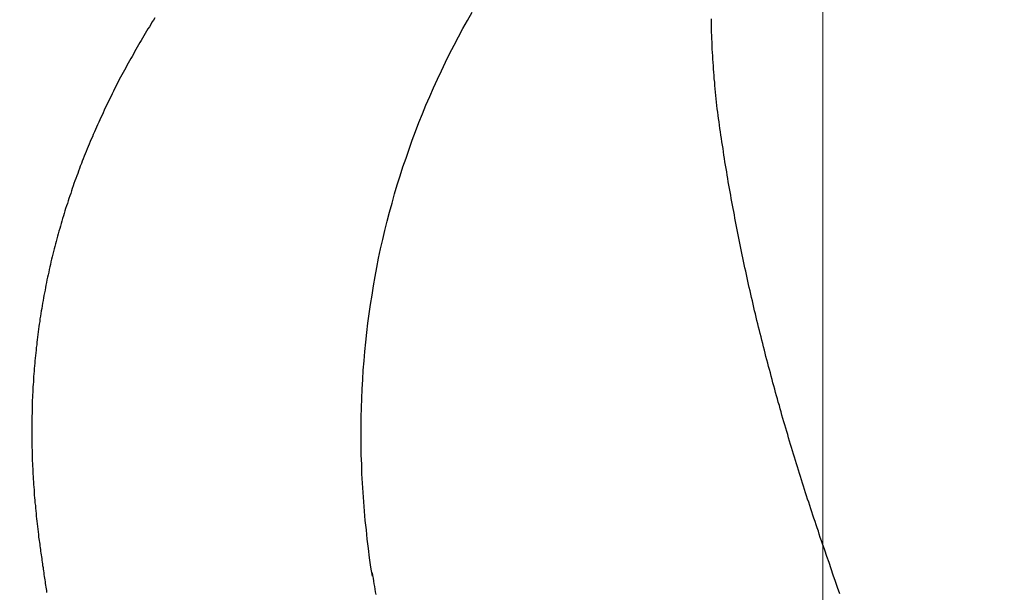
# Model space of a CAD drawing. Header units: millimetres. Extents: x -604189 to 881711, y -381903 to -7297.
# Tile 679 of 1056: x -572394 to -572350, y -161784 to -161758. Entities that reach past the tile are written whole.
import ezdxf

# ---------------------------------------------------------------- set-up
doc = ezdxf.new("R2010")
doc.units = ezdxf.units.MM
doc.header["$LTSCALE"] = 100
doc.linetypes.add('0.5_0.5', pattern=[1, 0.5, -0.5])
doc.linetypes.add('ACAD_ISO04W100', pattern=[30.5, 24, -3, 0.5, -3])
doc.layers.get('Defpoints').update_dxf_attribs({"color": 30})
doc.layers.add('OPIS', color=7, linetype='Continuous')
doc.layers.add('strop osie', color=80, linetype='ACAD_ISO04W100', lineweight=5)
doc.styles.get("Standard").update_dxf_attribs({"font": 'romans.shx', "width": 0.5})
doc.dimstyles.new('1 50', dxfattribs={"dimtxt": 150, "dimasz": 80, "dimexe": 1, "dimexo": 1, "dimgap": 20, "dimtad": 1, "dimdec": 0, "dimlfac": 0.1, "dimtxsty": 'Standard', "dimblk": 'ARCHTICK', "dimcen": 200, "dimclrd": 2, "dimadec": 1, "dimazin": 0, "dimtfac": 1, "dimtdec": 0, "dimtmove": 0, "dimatfit": 3, "dimldrblk": 'ARCHTICK', "dimfxl": 120, "dimfxlon": 1, "dimtfill": 1, "dimarcsym": 0})

# ---------------------------------------------------------------- blocks, each defined once
blk = doc.blocks.new('_ArchTick')
at = {"layer": 'strop osie', "color": 0, "const_width": 0.15}
blk.add_lwpolyline([(-0.5, -0.5), (0.5, 0.5)], dxfattribs=at)
blk = doc.blocks.new('*D3294')
at = {"layer": 'Defpoints', "color": 0, "linetype": 'ByBlock', "lineweight": 5, "transparency": 16777216}
for p in [(-595783.126, -159420.303), (-593748.924, -159420.303), (-552118.935, -179940.303)]:
    blk.add_point(p, dxfattribs=at)
at = {"layer": 'OPIS', "color": 0, "linetype": 'Continuous', "lineweight": -2, "transparency": 16777216}
for p, q in [((-595723.126, -159420.303), (-595784.126, -159420.303)), ((-595723.126, -179940.303), (-595784.126, -179940.303))]:
    blk.add_line(p, q, dxfattribs=at)
at = {"layer": 'OPIS', "color": 2, "lineweight": -2, "transparency": 16777216}
blk.add_line((-595783.126, -179940.303), (-595783.126, -159420.303), dxfattribs=at)
at = {"layer": 'OPIS', "color": 2, "linetype": 'ByBlock', "lineweight": -2, "transparency": 16777216, "xscale": 80, "yscale": 80, "zscale": 80}
for p, rotation in [((-595783.126, -159420.303), 90), ((-595783.126, -179940.303), 270)]:
    blk.add_blockref('_ArchTick', p, dxfattribs=dict(at, rotation=rotation))
at = {"layer": 'OPIS', "color": 0, "linetype": 'ByBlock', "lineweight": 13, "transparency": 16777216, "insert": (-595878.126, -169680.303), "char_height": 150, "attachment_point": 5, "rotation": 90, "bg_fill": 3, "box_fill_scale": 1.1, "bg_fill_color": 256, "bg_fill_true_color": 13158600, "bg_fill_transparency": 0}
blk.add_mtext('2052', dxfattribs=at)

msp = doc.modelspace()

# ---------------------------------------------------------------- hatches: boundary and pattern name
at = {"layer": 'OPIS', "linetype": 'ByBlock', "lineweight": 9}
h = msp.add_hatch(dxfattribs=at)
h.set_pattern_fill('ANSI37', color=0, scale=120, angle=45)
h.set_pattern_definition([(90, (-306927.96, 32475.8), (-381, 0), []), (180, (-306927.96, 32475.8), (-6e-14, -381), [])])
h.paths.add_polyline_path([(-564958.914, -172987.785), (-564958.914, -172265.291), (-565588.914, -172265.291), (-565588.914, -172265.291), (-565628.914, -172265.291), (-565628.914, -172420.3), (-565928.914, -172420.3), (-565928.914, -172265.293), (-565968.914, -172265.293), (-566598.914, -172265.293), (-566598.914, -172987.791, -0.414214), (-566255.978, -173330.728, -0.414052), (-566598.725, -173673.665), (-564960.201, -173673.656, -0.413115), (-565301.851, -173330.722, -0.414214)])
h.paths.add_polyline_path([(-563317.853, -172270.285), (-563958.914, -172270.285), (-563958.914, -172270.285), (-563998.914, -172270.285), (-563998.914, -172420.3), (-564288.914, -172420.3), (-564288.914, -172265.291), (-564328.914, -172265.291), (-564958.914, -172265.291), (-564958.914, -172987.785, -0.414214), (-564615.978, -173330.722, -0.414052), (-564958.725, -173673.658), (-563319.869, -173673.659, -0.412493), (-563660.789, -173330.728, -0.414214), (-563317.853, -172987.791)])
h.paths.add_polyline_path([(-562443.921, -172420.3), (-562658.914, -172420.3), (-562658.914, -172270.285), (-562698.914, -172270.285), (-563317.853, -172270.285), (-563317.853, -172987.791, -0.414214), (-562974.916, -173330.728, -0.414052), (-563317.663, -173673.665), (-562443.921, -173685.504)])
h.paths.add_polyline_path([(-562030.397, -172946.835, -0.330214), (-561835.821, -172684.34, -0.155268), (-561986.974, -172216.948, -0.443866), (-562283.974, -172485.594), (-562283.974, -172198.948), (-562289.824, -172198.948), (-562289.824, -172161.148), (-562318.924, -172161.148), (-562318.924, -172420.3), (-562443.921, -172420.3), (-562443.921, -173690.906), (-562060.928, -173690.694), (-562060.928, -173828.803), (-561442.163, -173828.803), (-561440.598, -173828.041), (-561440.598, -173828.803), (-560917.614, -173828.803), (-560910.306, -172420.3), (-561118.924, -172420.3), (-561118.924, -172161.148), (-561141.424, -172161.148), (-561141.424, -172207.948), (-561147.274, -172207.948), (-561147.274, -173026.498, -0.106281), (-561482.373, -172966.064, -0.965528)])
h.paths.add_polyline_path([(-569358.914, -172147.298), (-569368.914, -172147.298), (-569368.914, -172152.298), (-569358.914, -172420.3)], flags=16)
h.paths.add_polyline_path([(-569434.414, -172167.566), (-569436.684, -172167.037, -0.348623), (-569444.414, -172157.298, -0.414214), (-569434.414, -172147.298), (-569432.914, -172147.298), (-569432.914, -172137.298), (-569412.914, -172137.298), (-569412.914, -172095.298), (-569358.914, -172095.298), (-569358.914, -172147.298), (-569368.914, -172152.298)], flags=16)
h.paths.add_polyline_path([(-569444.414, -172157.298, -1), (-569424.414, -172157.298, -0.414214), (-569434.414, -172167.298), (-569434.414, -172167.566), (-569432.144, -172167.037, -0.482996)], flags=16)
h.paths.add_polyline_path([(-570317.764, -172888.159, -1), (-569769.066, -172888.159, -1)], flags=16)
h.paths.add_polyline_path([(-566598.914, -172265.293), (-567228.914, -172265.293), (-567228.914, -172265.293), (-567268.914, -172265.293), (-567268.914, -172420.3), (-567568.914, -172420.3), (-567568.914, -172265.291), (-567608.914, -172265.291), (-568238.914, -172265.291), (-568238.914, -172987.788, -0.414214), (-567895.978, -173330.725, -1), (-568581.851, -173330.725, -0.414214), (-568238.914, -172987.788), (-568238.914, -172265.291), (-568868.914, -172265.291), (-568868.914, -172265.291), (-568908.914, -172265.291), (-568908.914, -172420.3), (-569233.914, -172420.3), (-569233.913, -173827.215), (-569188.929, -173827.19), (-569188.929, -173694.629), (-566598.725, -173673.665, -0.414375), (-566941.851, -173330.728, -0.414214), (-566598.914, -172987.791)])
h.paths.add_polyline_path([(-572120.786, -158265.615), (-571320.791, -158262.947), (-571633.005, -158577.251, -0.297068), (-571469.456, -158828.231, -0.419695), (-571748.929, -159102.533), (-571748.929, -159611.059), (-571275.713, -159611.059), (-571214.429, -159611.059), (-571192.429, -159611.059), (-571148.429, -159611.059), (-571148.429, -159601.059), (-571085.429, -159601.059), (-570335.942, -159605.109), (-570335.942, -159420.303), (-569233.921, -159420.303), (-569233.921, -158097.444), (-574223.921, -158097.444), (-574223.921, -159420.303), (-573158.929, -159420.303), (-573158.929, -159611.059), (-573086.929, -159611.059), (-572477.429, -159612.072), (-572477.429, -159611.059), (-572455.429, -159611.059), (-572411.429, -159611.059), (-572411.429, -159601.059), (-572348.429, -159601.059), (-571748.929, -159603.45), (-571748.929, -159102.533, -0.408754), (-572018.154, -158828.231, -0.334215), (-571819.787, -158564.613)])
h.paths.add_polyline_path([(-571515.036, -159592.366), (-571515.339, -159252.667), (-571963.115, -159253.066), (-571962.812, -159592.766)], flags=24)
h.paths.add_polyline_path([(-571705.061, -158166.881), (-571705.061, -157654.119), (-571945.061, -157654.119), (-571945.061, -158166.881)], flags=9)
h.paths.add_polyline_path([(-563090.358, -172828.22), (-563090.667, -172481.849), (-563538.443, -172482.249), (-563538.134, -172828.62)], flags=9)
h.paths.add_polyline_path([(-561529.777, -172649.99), (-561530.086, -172303.619), (-561977.862, -172304.018), (-561977.553, -172650.389)], flags=25)
h.paths.add_polyline_path([(-561455.962, -173757.531), (-561455.962, -174270.293), (-561215.962, -174270.293), (-561215.962, -173757.531)], flags=9)
h.paths.add_polyline_path([(-569817.151, -172584.642), (-569817.454, -172244.943), (-570265.23, -172245.342), (-570264.927, -172585.042)], flags=24)
h.paths.add_polyline_path([(-570193.415, -172731.493), (-570193.415, -173044.826), (-569893.415, -173044.826), (-569893.415, -172731.493)], flags=8)
h.paths.add_polyline_path([(-570746.563, -173757.531), (-570746.563, -174270.293), (-570506.563, -174270.293), (-570506.563, -173757.531)], flags=9)
h.paths.add_polyline_path([(-570778.783, -172791.689), (-570246.64, -172791.689), (-570246.64, -172566.689), (-570778.783, -172566.689)], flags=24)
h.paths.add_polyline_path([(-572214.965, -173241.751), (-569885.679, -173241.751), (-569885.679, -172973.894), (-572214.965, -172973.894)], flags=24)
edge = h.paths.add_edge_path()
edge.add_line((-569358.914, -172220.297), (-569358.914, -171970.3))
edge.add_line((-569358.914, -171970.3), (-572181.901, -171970.3))
edge.add_line((-572181.901, -171970.3), (-572181.901, -172095.298))
edge.add_line((-572181.901, -172095.298), (-572109.901, -172095.298))
edge.add_line((-572109.901, -172095.298), (-572048.617, -172095.298))
edge.add_line((-572048.617, -172095.298), (-571561.686, -172095.298))
edge.add_line((-571561.686, -172095.298), (-571500.401, -172095.298))
edge.add_line((-571500.401, -172095.298), (-571478.401, -172095.298))
edge.add_line((-571478.401, -172095.298), (-571456.401, -172095.298))
edge.add_line((-571456.401, -172095.298), (-571395.117, -172095.298))
edge.add_line((-571395.117, -172095.298), (-570908.199, -172095.298))
edge.add_line((-570908.199, -172095.298), (-570846.914, -172095.298))
edge.add_line((-570846.914, -172095.298), (-570774.914, -172095.298))
edge.add_line((-570774.914, -172095.298), (-570728.914, -172095.298))
edge.add_line((-570728.914, -172095.298), (-570728.914, -172085.298))
edge.add_line((-570728.914, -172085.298), (-570665.914, -172085.298))
edge.add_line((-570665.914, -172085.298), (-569465.914, -172095.298))
edge.add_line((-569465.914, -172095.298), (-570268.581, -172095.298))
edge.add_line((-570268.581, -172095.298), (-570268.581, -172119.798))
edge.add_line((-570268.581, -172119.798), (-570197.581, -172119.798))
edge.add_line((-570197.581, -172119.798), (-569593.199, -172119.798))
edge.add_line((-569593.199, -172119.798), (-569516.914, -172119.798))
edge.add_line((-569516.914, -172119.798), (-569516.914, -172139.798))
edge.add_line((-569516.914, -172139.798), (-569593.199, -172139.798))
edge.add_line((-569593.199, -172139.798), (-570228.914, -172139.798))
edge.add_line((-570228.914, -172139.798), (-570268.581, -172139.798))
edge.add_line((-570268.581, -172139.798), (-570268.581, -172147.298))
edge.add_line((-570268.581, -172147.298), (-570288.581, -172147.298))
edge.add_line((-570288.581, -172147.298), (-570367.581, -172147.298))
edge.add_arc((-570667.414, -172157.298), 300, -95.73917, 1.91021, ccw=False)
edge.add_line((-570697.414, -172455.794), (-570697.414, -172167.566))
edge.add_line((-570697.414, -172167.566), (-570772.914, -172149.967))
edge.add_line((-570772.914, -172149.967), (-570772.914, -172147.298))
edge.add_line((-570772.914, -172147.298), (-570846.914, -172147.298))
edge.add_line((-570846.914, -172147.298), (-570908.199, -172147.298))
edge.add_line((-570908.199, -172147.298), (-571395.117, -172147.298))
edge.add_line((-571395.117, -172147.298), (-571456.401, -172147.298))
edge.add_line((-571456.401, -172147.298), (-571478.401, -172147.298))
edge.add_line((-571478.401, -172147.298), (-571500.401, -172147.298))
edge.add_line((-571500.401, -172147.298), (-571561.686, -172147.298))
edge.add_line((-571561.686, -172147.298), (-572048.617, -172147.298))
edge.add_line((-572048.617, -172147.298), (-572109.901, -172147.298))
edge.add_line((-572109.901, -172147.298), (-572181.901, -172147.298))
edge.add_line((-572181.901, -172147.298), (-572181.901, -172420.3))
edge.add_line((-572181.901, -172420.3), (-572288.93, -172420.3))
edge.add_line((-572288.93, -172420.3), (-572288.929, -173828.901))
edge.add_line((-572288.929, -173828.901), (-569233.913, -173827.215))
edge.add_line((-569233.913, -173827.215), (-569233.914, -172220.297))
edge.add_line((-569233.914, -172220.297), (-569358.914, -172220.297))
at = {"layer": 'OPIS', "linetype": 'ByBlock', "lineweight": 15}
h = msp.add_hatch(dxfattribs=at)
h.set_pattern_fill('ANSI37', color=0, scale=80, angle=45)
h.set_pattern_definition([(90, (-306927.96, 32475.8), (-254, 0), []), (180, (-306927.96, 32475.8), (-3e-14, -254), [])])
h.paths.add_polyline_path([(-559745.616, -168470.303), (-559845.616, -168470.303), (-559845.616, -168410.303), (-559745.616, -168410.303), (-559745.616, -168350.303), (-560845.616, -168350.303), (-560845.616, -168410.303), (-560745.616, -168410.303), (-560745.616, -168470.303, 0.267949), (-560295.616, -169249.726), (-560295.616, -169481.184, -0.414214), (-559952.679, -169824.121, -1), (-560638.553, -169824.121, -0.414214), (-560295.616, -169481.184), (-560295.616, -169249.726, -0.267949), (-560745.616, -168470.303), (-560845.616, -168470.303), (-560845.616, -168350.303), (-561118.924, -168350.303), (-561118.924, -172095.291), (-559553.922, -172095.29), (-559553.924, -168350.303), (-559745.616, -168350.303)])
h.paths.add_polyline_path([(-560989.238, -171970.288), (-560989.238, -171369.43), (-560514.238, -171369.43, -0.414232), (-560506.238, -171377.43), (-560506.238, -171961.436, -0.403374), (-560513.94, -171969.43), (-560989.238, -171969.43), (-560998.924, -171970.288)], flags=16)
h.paths.add_polyline_path([(-560569.238, -171447.43), (-560569.238, -171891.43, -0.414209), (-560619.237, -171941.43), (-560824.236, -171941.432, -0.414225), (-560874.238, -171891.432), (-560874.238, -171447.432, -0.414209), (-560824.238, -171397.432), (-560619.238, -171397.43, -0.414216)], flags=0)
h.paths.add_polyline_path([(-560754.738, -171692.272), (-560768.264, -171689.534), (-560778.52, -171674.091), (-560777.58, -171669.433), (-560791.338, -171669.433), (-560788.513, -171683.421), (-560780.618, -171695.311), (-560768.728, -171703.206), (-560754.738, -171706.031)], flags=0)
h.paths.add_polyline_path([(-560926.538, -171669.432), (-560944.038, -171669.432), (-560944.038, -171669.432), (-560938.912, -171681.806), (-560926.538, -171686.932)], flags=0)
h.paths.add_polyline_path([(-559553.926, -164304.92), (-559553.926, -164080.303), (-560998.924, -164080.303), (-560998.924, -164130.303), (-561051.758, -164130.303), (-561051.758, -164230.303), (-561112.409, -164230.303), (-561118.259, -165128.236), (-561111.758, -165130.303), (-561051.758, -165130.303), (-561051.758, -165230.303), (-560998.924, -165230.303), (-560998.924, -165930.303), (-560968.924, -165930.303), (-559691.758, -165930.303), (-559691.758, -166884.924, -0.259771), (-560368.468, -166480.303), (-560576.781, -166480.303, -0.694758), (-561118.924, -166682.141), (-561118.924, -167150.303), (-559553.924, -167150.303), (-559553.925, -165742.585, -0.501722), (-560517.887, -165023.753, -0.501722)])
h.paths.add_polyline_path([(-561051.758, -166930.303), (-561051.758, -167030.303), (-561111.758, -167030.303), (-561111.758, -166930.303)], flags=16)
h.paths.add_polyline_path([(-559553.926, -164304.92, 0.501722), (-560517.887, -165023.753, 0.501722), (-559553.925, -165742.585)], flags=17)
h.paths.add_polyline_path([(-559017.887, -165023.753, 0.331805), (-559553.926, -164304.92), (-559553.925, -165742.585, 0.331804)], flags=17)
h.paths.add_polyline_path([(-558393.92, -165930.303), (-559553.925, -165930.303), (-559553.924, -167030.303), (-558393.92, -167030.303)])
edge = h.paths.add_edge_path(flags=16)
edge.add_ellipse((-558869.257, -166529.058), major_axis=(0, 174.945), ratio=0.835608, start_angle=0, end_angle=180, ccw=False)
edge.add_line((-558869.023, -166354.089), (-558868.837, -166354.113))
edge.add_line((-558868.837, -166354.113), (-558551.758, -166354.113))
edge.add_ellipse((-558534.042, -166361.126), major_axis=(0, 22.068), ratio=0.905257, start_angle=0, end_angle=83.7318, ccw=False)
edge.add_line((-558534.042, -166339.058), (-558415.442, -166339.058))
edge.add_line((-558415.442, -166339.058), (-558415.442, -166719.058))
edge.add_line((-558415.442, -166719.058), (-558534.042, -166719.058))
edge.add_ellipse((-558534.042, -166696.99), major_axis=(0, 22.068), ratio=0.905257, start_angle=108.5291, end_angle=180, ccw=False)
edge.add_line((-558552.984, -166704.003), (-558869.257, -166704.003))
edge = h.paths.add_edge_path(flags=16)
edge.add_ellipse((-558655.149, -165473.071), major_axis=(119.577, 0), ratio=0.9754616, start_angle=134.53493, end_angle=225.46507, ccw=False)
edge.add_ellipse((-558571.362, -165553.094), major_axis=(-236.828, 0), ratio=0.9754616, start_angle=293.07706, end_angle=315.06459, ccw=False)
edge.add_ellipse((-558581.121, -165519.064), major_axis=(-200.962, 0), ratio=0.9754616, start_angle=268.86913, end_angle=294.41602, ccw=False)
edge.add_line((-558577.155, -165323.071), (-558434.725, -165323.071))
edge.add_line((-558434.725, -165323.071), (-558434.725, -165623.07))
edge.add_line((-558434.725, -165623.07), (-558577.155, -165623.07))
edge.add_ellipse((-558581.121, -165427.077), major_axis=(200.962, 0), ratio=0.9754616, start_angle=245.58398, end_angle=271.13087, ccw=False)
edge.add_ellipse((-558571.362, -165393.047), major_axis=(-236.828, 0), ratio=0.9754616, start_angle=404.93541, end_angle=426.92294, ccw=False)
h.paths.add_polyline_path([(-559691.758, -166075.303), (-560476.988, -166075.303, 0.131652), (-560368.468, -166480.303), (-559691.758, -166480.303)], flags=17)
h.paths.add_polyline_path([(-560476.988, -166075.303), (-559691.758, -166075.303), (-559691.758, -165930.303), (-560991.758, -165930.303), (-561051.758, -165930.303), (-561051.758, -166030.303), (-561118.924, -166030.303), (-561118.924, -166278.466, -0.694758), (-560576.781, -166480.303), (-560368.468, -166480.303, -0.131652)], flags=17)
h.paths.add_polyline_path([(-571773.92, -161590.543), (-574108.188, -161590.543), (-574098.917, -166615.286), (-571773.92, -166615.284)])
h.paths.add_polyline_path([(-559933.216, -164919.201), (-558639.203, -164919.201), (-558639.203, -164793.34), (-559933.216, -164793.34)], flags=25)
h.paths.add_polyline_path([(-560038.72, -166687.588), (-559732.99, -166687.588), (-559732.99, -166284.59), (-560038.72, -166284.59)], flags=25)
h.paths.add_polyline_path([(-559928.871, -165007.1), (-559413.75, -165007.1), (-559413.75, -164907.76), (-559928.871, -164907.76)], flags=9)
h.paths.add_polyline_path([(-559933.216, -164919.201), (-558639.203, -164919.201), (-558639.203, -164793.34), (-559933.216, -164793.34)], flags=25)
h.paths.add_polyline_path([(-560330.859, -165014.578), (-559994.182, -165014.578), (-559994.182, -164899.195), (-560330.859, -164899.195)], flags=24)
h.paths.add_polyline_path([(-560290.204, -164902.837), (-560108.354, -164902.837), (-560108.354, -164804.807), (-560290.204, -164804.807)], flags=24)
h.paths.add_polyline_path([(-560498.866, -166997.342), (-559983.744, -166997.342), (-559983.744, -166898.002), (-560498.866, -166898.002)], flags=24)
h.paths.add_polyline_path([(-560498.79, -166887.342), (-559655.724, -166887.342), (-559655.724, -166788.002), (-560498.79, -166788.002)], flags=24)
h.paths.add_polyline_path([(-560900.853, -167004.82), (-560564.177, -167004.82), (-560564.177, -166889.437), (-560900.853, -166889.437)], flags=24)
h.paths.add_polyline_path([(-560860.199, -166893.079), (-560678.349, -166893.079), (-560678.349, -166795.049), (-560860.199, -166795.049)], flags=24)
h.paths.add_polyline_path([(-560525.168, -170610.564), (-560010.047, -170610.564), (-560010.047, -170511.224), (-560525.168, -170511.224)], flags=24)
h.paths.add_polyline_path([(-560529.513, -170522.665), (-559444.307, -170522.665), (-559444.307, -170396.804), (-560529.513, -170396.804)], flags=9)
h.paths.add_polyline_path([(-560927.156, -170618.042), (-560590.479, -170618.042), (-560590.479, -170502.659), (-560927.156, -170502.659)], flags=24)
h.paths.add_polyline_path([(-560886.501, -170506.301), (-560704.651, -170506.301), (-560704.651, -170408.271), (-560886.501, -170408.271)], flags=24)
h.paths.add_polyline_path([(-560065.3, -168940.358), (-560065.3, -168600.658), (-560513.076, -168600.658), (-560513.076, -168940.358)], flags=24)
h.paths.add_polyline_path([(-559111.526, -164087.386), (-558760.99, -164087.386), (-558760.815, -164093.192), (-558760.644, -164098.997), (-558760.476, -164104.803), (-558760.311, -164110.608), (-558760.15, -164116.414), (-558759.991, -164122.22), (-558759.835, -164128.025), (-558759.683, -164133.831), (-558759.534, -164139.637), (-558759.387, -164145.443), (-558759.244, -164151.25), (-558759.104, -164157.056), (-558758.967, -164162.862), (-558758.833, -164168.669), (-558758.702, -164174.475), (-558758.575, -164180.282), (-558758.45, -164186.088), (-558758.328, -164191.895), (-558758.21, -164197.701), (-558758.094, -164203.508), (-558757.982, -164209.315), (-558757.872, -164215.122), (-558757.766, -164220.929), (-558757.663, -164226.736), (-558757.563, -164232.543), (-558757.465, -164238.35), (-558757.371, -164244.157), (-558757.28, -164249.965), (-558757.192, -164255.772), (-558757.107, -164261.579), (-558757.025, -164267.387), (-558756.946, -164273.194), (-558756.87, -164279.001), (-558756.797, -164284.809), (-558756.728, -164290.616), (-558756.661, -164296.424), (-558756.598, -164302.232), (-558756.538, -164308.039), (-558756.482, -164313.847), (-558756.428, -164319.654), (-558756.378, -164325.462), (-558756.332, -164331.27), (-558756.288, -164337.078), (-558756.248, -164342.885), (-558756.212, -164348.693), (-558756.178, -164354.501), (-558756.147, -164360.309), (-558756.118, -164366.117), (-558756.091, -164371.925), (-558756.066, -164377.733), (-558756.042, -164383.541), (-558756.02, -164389.348), (-558756.004, -164395.156), (-558755.999, -164400.964), (-558756.007, -164406.772), (-558756.031, -164412.58), (-558756.073, -164418.388), (-558756.132, -164424.195), (-558756.21, -164430.003), (-558756.308, -164435.81), (-558756.425, -164441.617), (-558756.562, -164447.423), (-558756.72, -164453.229), (-558756.898, -164459.034), (-558757.098, -164464.838), (-558757.32, -164470.642), (-558757.565, -164476.445), (-558757.837, -164482.247), (-558758.138, -164488.047), (-558758.47, -164493.845), (-558758.837, -164499.642), (-558759.241, -164505.435), (-558759.684, -164511.226), (-558760.175, -164517.014), (-558760.725, -164522.795), (-558761.35, -164528.569), (-558762.06, -164534.333), (-558762.874, -164540.084), (-558763.809, -164545.816), (-558764.883, -164551.524), (-558766.116, -164557.201), (-558767.538, -164562.832), (-558769.177, -164568.402), (-558771.062, -164573.894), (-558773.233, -164579.28), (-558775.735, -164584.521), (-558778.61, -164589.566), (-558781.897, -164594.354), (-558785.628, -164598.798), (-558789.808, -164602.827), (-558794.374, -164606.413), (-558799.255, -164609.556), (-558804.382, -164612.284), (-558809.694, -164614.629), (-558815.143, -164616.63), (-558820.694, -164618.326), (-558826.325, -164619.753), (-558832.011, -164620.95), (-558837.732, -164621.95), (-558843.479, -164622.786), (-558849.244, -164623.49), (-558855.021, -164624.092), (-558860.805, -164624.612), (-558866.595, -164625.056), (-558872.391, -164625.431), (-558878.19, -164625.744), (-558883.993, -164625.999), (-558889.798, -164626.204), (-558895.604, -164626.363), (-558901.411, -164626.484), (-558907.218, -164626.57), (-558913.026, -164626.629), (-558918.834, -164626.664), (-558924.642, -164626.683), (-558930.45, -164626.69), (-558936.258, -164626.691), (-558941.521, -164626.69), (-558946.785, -164626.685), (-558952.048, -164626.672), (-558957.312, -164626.645), (-558962.575, -164626.602), (-558967.838, -164626.537), (-558973.1, -164626.447), (-558978.362, -164626.327), (-558983.623, -164626.174), (-558988.883, -164625.983), (-558994.142, -164625.75), (-558999.398, -164625.47), (-559004.651, -164625.141), (-559009.9, -164624.756), (-559015.145, -164624.311), (-559020.383, -164623.802), (-559025.614, -164623.22), (-559030.834, -164622.543), (-559036.037, -164621.747), (-559041.216, -164620.812), (-559046.364, -164619.713), (-559051.466, -164618.424), (-559056.508, -164616.915), (-559061.47, -164615.16), (-559066.326, -164613.131), (-559071.043, -164610.799), (-559075.583, -164608.137), (-559079.894, -164605.121), (-559083.925, -164601.738), (-559087.622, -164597.995), (-559090.945, -164593.918), (-559093.905, -164589.566), (-559096.527, -164585.003), (-559098.839, -164580.275), (-559100.873, -164575.422), (-559102.662, -164570.472), (-559104.238, -164565.45), (-559105.625, -164560.373), (-559106.843, -164555.253), (-559107.915, -164550.1), (-559108.86, -164544.923), (-559109.695, -164539.726), (-559110.431, -164534.514), (-559111.082, -164529.291), (-559111.66, -164524.059), (-559112.176, -164518.821), (-559112.639, -164513.578), (-559113.058, -164508.331), (-559113.442, -164503.082), (-559113.794, -164497.83), (-559114.116, -164492.577), (-559114.412, -164487.322), (-559114.682, -164482.065), (-559114.93, -164476.808), (-559115.157, -164471.549), (-559115.363, -164466.29), (-559115.551, -164461.03), (-559115.72, -164455.769), (-559115.872, -164450.508), (-559116.007, -164445.246), (-559116.125, -164439.984), (-559116.227, -164434.721), (-559116.313, -164429.459), (-559116.383, -164424.196), (-559116.438, -164418.933), (-559116.477, -164413.669), (-559116.503, -164408.406), (-559116.515, -164403.142), (-559116.515, -164397.879), (-559116.505, -164392.616), (-559116.488, -164387.352), (-559116.467, -164382.089), (-559116.445, -164376.825), (-559116.422, -164371.562), (-559116.398, -164366.299), (-559116.372, -164361.035), (-559116.344, -164355.772), (-559116.314, -164350.508), (-559116.282, -164345.245), (-559116.247, -164339.982), (-559116.21, -164334.718), (-559116.169, -164329.455), (-559116.126, -164324.192), (-559116.08, -164318.929), (-559116.032, -164313.665), (-559115.98, -164308.402), (-559115.926, -164303.139), (-559115.87, -164297.876), (-559115.811, -164292.613), (-559115.749, -164287.35), (-559115.684, -164282.087), (-559115.617, -164276.824), (-559115.547, -164271.561), (-559115.475, -164266.298), (-559115.4, -164261.035), (-559115.323, -164255.772), (-559115.244, -164250.509), (-559115.161, -164245.246), (-559115.077, -164239.984), (-559114.99, -164234.721), (-559114.9, -164229.458), (-559114.808, -164224.196), (-559114.713, -164218.933), (-559114.616, -164213.67), (-559114.517, -164208.408), (-559114.415, -164203.145), (-559114.31, -164197.883), (-559114.203, -164192.621), (-559114.093, -164187.358), (-559113.981, -164182.096), (-559113.866, -164176.834), (-559113.749, -164171.572), (-559113.629, -164166.31), (-559113.506, -164161.048), (-559113.382, -164155.786), (-559113.254, -164150.524), (-559113.124, -164145.262), (-559112.991, -164140), (-559112.856, -164134.739), (-559112.719, -164129.477), (-559112.578, -164124.215), (-559112.436, -164118.954), (-559112.29, -164113.692), (-559112.142, -164108.431), (-559111.992, -164103.17), (-559111.839, -164097.908), (-559111.684, -164092.647)])
edge = h.paths.add_edge_path()
edge.add_line((-558393.92, -164080.303), (-559553.926, -164080.303))
edge.add_line((-559553.926, -164080.303), (-559553.926, -164304.92))
edge.add_arc((-559767.887, -165023.753), 750, 0, 73.424314, ccw=False)
edge.add_arc((-559767.887, -165023.753), 750, -73.424255, 0, ccw=False)
edge.add_line((-559553.925, -165742.585), (-559553.925, -165830.303))
edge.add_line((-559553.925, -165830.303), (-558393.92, -165830.303))
edge.add_line((-558393.92, -165830.303), (-558393.92, -164080.303))

# ---------------------------------------------------------------- next in the draw order: dimensions: what is measured, and where the dimension line sits
at = {"layer": 'OPIS', "color": 0, "linetype": 'ByBlock', "lineweight": 13}
dim = msp.add_linear_dim(base=(-595783.126, -159420.303), p1=(-552118.935, -179940.303), p2=(-593748.924, -159420.303), angle=90, dimstyle='1 50', override={"dimtmove": 1, "dimfxl": 60, "dimarcsym": 1}, dxfattribs=at)
dim.commit()
dim.dimension.update_dxf_attribs({"geometry": '*D3294', "text_midpoint": (-595878.126, -169680.303)})

# ---------------------------------------------------------------- next in the draw order: hatches: boundary and pattern name
at = {"layer": 'OPIS', "linetype": '0.5_0.5', "lineweight": 13}
h = msp.add_hatch(dxfattribs=at)
h.set_pattern_fill('ANSI37', color=0, scale=130)
h.set_pattern_definition([(45, (-597218.54, 256668.8), (-291.85832, 291.85832), []), (135, (-597218.54, 256668.8), (-291.85832, -291.85832), [])])
edge = h.paths.add_edge_path(flags=16)
edge.add_line((-570958.916, -168985.281), (-571058.916, -168985.281))
edge.add_line((-571058.916, -168985.281), (-572598.916, -168985.281))
edge.add_line((-572598.916, -168985.281), (-572598.915, -170470.3))
edge.add_line((-572598.915, -170470.3), (-570825.763, -170470.3))
edge.add_arc((-570508.916, -170339.099), 342.937, 180, 202.49364, ccw=False)
edge.add_arc((-570508.916, -170339.099), 342.937, 90, 180, ccw=False)
edge.add_line((-570508.916, -169996.163), (-570508.916, -169764.704))
edge.add_arc((-570058.916, -168985.281), 900, 180, 240, ccw=False)
edge = h.paths.add_edge_path(flags=17)
edge.add_line((-569358.915, -170085.281), (-569358.916, -168985.281))
edge.add_line((-569358.916, -168985.281), (-569358.917, -168985.281))
edge.add_line((-569358.917, -168985.281), (-569958.916, -168985.281))
edge.add_line((-569958.916, -168985.281), (-570058.916, -168985.281))
edge.add_line((-570058.916, -168985.281), (-570058.916, -168925.281))
edge.add_line((-570058.916, -168925.281), (-569958.916, -168925.281))
edge.add_line((-569958.916, -168925.281), (-569958.916, -168865.281))
edge.add_line((-569958.916, -168865.281), (-569358.916, -168865.281))
edge.add_line((-569358.916, -168865.281), (-569358.917, -166865.281))
edge.add_line((-569358.917, -166865.281), (-574098.917, -166865.286))
edge.add_line((-574098.917, -166865.286), (-574098.914, -171970.3))
edge.add_line((-574098.914, -171970.3), (-572608.913, -171970.3))
edge.add_line((-572608.913, -171970.3), (-571504.913, -170590.3))
edge.add_line((-571504.913, -170590.3), (-572718.915, -170590.3))
edge.add_line((-572718.915, -170590.3), (-572718.916, -168865.281))
edge.add_line((-572718.916, -168865.281), (-571058.916, -168865.281))
edge.add_line((-571058.916, -168865.281), (-571058.916, -168925.281))
edge.add_line((-571058.916, -168925.281), (-570958.916, -168925.281))
edge.add_line((-570958.916, -168925.281), (-570958.916, -168985.281))
edge.add_arc((-570058.916, -168985.281), 900, 180, 240)
edge.add_line((-570508.916, -169764.704), (-570508.916, -169996.163))
edge.add_arc((-570508.916, -170339.099), 342.937, 0, 90, ccw=False)
edge.add_arc((-570508.916, -170339.099), 342.937, 208.97989, 360, ccw=False)
edge.add_line((-570808.913, -170505.253), (-570808.913, -171171.086))
edge.add_arc((-570808.913, -171220.3), 49.214, 0, 90, ccw=False)
edge.add_arc((-570808.913, -171220.3), 49.214, 270, 360, ccw=False)
edge.add_line((-570808.913, -171269.514), (-570808.913, -171970.3))
edge.add_line((-570808.913, -171970.3), (-569358.914, -171970.3))
edge.add_line((-569358.914, -171970.3), (-569358.915, -170085.281))
h.paths.add_polyline_path([(-561118.924, -159870.303), (-590334.655, -159870.303), (-590334.655, -161470.303), (-562318.924, -161470.303), (-562318.924, -172095.292), (-561118.924, -172095.291), (-561118.924, -168350.303), (-552073.919, -168350.303), (-552073.92, -167150.303), (-561118.924, -167150.303)])
h.paths.add_polyline_path([(-572856.927, -169813.68), (-569451.07, -169813.68), (-569451.07, -169408.68), (-572856.927, -169408.68)], flags=16)

# ---------------------------------------------------------------- next in the draw order: linework, layer by layer
at = {"color": 0}
for points in [[(-572388.266, -161758.266, 0), (-572388.326, -161758.369, 0), (-572388.396, -161758.471, 0), (-572388.456, -161758.574, 0), (-572388.516, -161758.676, 0), (-572388.586, -161758.779, 0), (-572388.646, -161758.883, 0), (-572388.706, -161758.986, 0), (-572388.766, -161759.089, 0), (-572388.826, -161759.193, 0), (-572388.886, -161759.297, 0), (-572388.946, -161759.401, 0), (-572389.016, -161759.505, 0), (-572389.076, -161759.609, 0), (-572389.136, -161759.714, 0), (-572389.196, -161759.819, 0), (-572389.246, -161759.924, 0), (-572389.306, -161760.029, 0), (-572389.366, -161760.134, 0), (-572389.426, -161760.239, 0), (-572389.486, -161760.345, 0), (-572389.546, -161760.451, 0), (-572389.596, -161760.557, 0), (-572389.656, -161760.663, 0), (-572389.716, -161760.769, 0), (-572389.766, -161760.875, 0), (-572389.826, -161760.982, 0), (-572389.886, -161761.089, 0), (-572389.936, -161761.196, 0), (-572389.996, -161761.303, 0), (-572390.046, -161761.41, 0), (-572390.106, -161761.518, 0), (-572390.156, -161761.625, 0), (-572390.206, -161761.733, 0), (-572390.266, -161761.841, 0), (-572390.316, -161761.949, 0), (-572390.366, -161762.057, 0), (-572390.426, -161762.166, 0), (-572390.476, -161762.274, 0), (-572390.526, -161762.383, 0), (-572390.576, -161762.492, 0), (-572390.626, -161762.601, 0), (-572390.676, -161762.71, 0), (-572390.726, -161762.82, 0), (-572390.776, -161762.929, 0), (-572390.826, -161763.039, 0), (-572390.876, -161763.149, 0), (-572390.926, -161763.259, 0), (-572390.976, -161763.369, 0), (-572391.026, -161763.479, 0), (-572391.076, -161763.59, 0), (-572391.116, -161763.7, 0), (-572391.166, -161763.811, 0), (-572391.216, -161763.922, 0), (-572391.256, -161764.033, 0), (-572391.306, -161764.144, 0), (-572391.356, -161764.256, 0), (-572391.396, -161764.367, 0), (-572391.446, -161764.479, 0), (-572391.486, -161764.591, 0), (-572391.536, -161764.703, 0), (-572391.576, -161764.815, 0), (-572391.616, -161764.927, 0), (-572391.666, -161765.039, 0), (-572391.706, -161765.152, 0), (-572391.746, -161765.265, 0), (-572391.786, -161765.377, 0), (-572391.826, -161765.49, 0), (-572391.866, -161765.603, 0), (-572391.916, -161765.717, 0), (-572391.956, -161765.83, 0), (-572391.996, -161765.944, 0), (-572392.036, -161766.057, 0), (-572392.066, -161766.171, 0), (-572392.106, -161766.285, 0), (-572392.146, -161766.399, 0), (-572392.186, -161766.513, 0), (-572392.226, -161766.628, 0), (-572392.256, -161766.742, 0), (-572392.296, -161766.857, 0), (-572392.336, -161766.972, 0), (-572392.366, -161767.086, 0), (-572392.406, -161767.201, 0), (-572392.436, -161767.317, 0), (-572392.476, -161767.432, 0), (-572392.506, -161767.547, 0), (-572392.546, -161767.663, 0), (-572392.576, -161767.778, 0), (-572392.606, -161767.894, 0), (-572392.646, -161768.01, 0), (-572392.676, -161768.126, 0), (-572392.706, -161768.242, 0), (-572392.736, -161768.358, 0), (-572392.766, -161768.475, 0), (-572392.796, -161768.591, 0), (-572392.826, -161768.708, 0), (-572392.856, -161768.824, 0), (-572392.886, -161768.941, 0), (-572392.916, -161769.058, 0), (-572392.946, -161769.175, 0), (-572392.976, -161769.292, 0), (-572393.006, -161769.409, 0), (-572393.026, -161769.527, 0), (-572393.056, -161769.644, 0), (-572393.086, -161769.762, 0), (-572393.106, -161769.879, 0), (-572393.136, -161769.997, 0), (-572393.156, -161770.115, 0), (-572393.186, -161770.233, 0), (-572393.206, -161770.351, 0), (-572393.236, -161770.469, 0), (-572393.256, -161770.587, 0), (-572393.276, -161770.705, 0), (-572393.296, -161770.824, 0), (-572393.326, -161770.942, 0), (-572393.346, -161771.061, 0), (-572393.366, -161771.179, 0), (-572393.386, -161771.298, 0), (-572393.406, -161771.416, 0), (-572393.426, -161771.535, 0), (-572393.446, -161771.654, 0), (-572393.466, -161771.773, 0), (-572393.486, -161771.892, 0), (-572393.506, -161772.011, 0), (-572393.516, -161772.13, 0), (-572393.536, -161772.249, 0), (-572393.556, -161772.369, 0), (-572393.566, -161772.488, 0), (-572393.586, -161772.607, 0), (-572393.606, -161772.727, 0), (-572393.616, -161772.846, 0), (-572393.636, -161772.966, 0), (-572393.646, -161773.085, 0), (-572393.656, -161773.205, 0), (-572393.676, -161773.325, 0), (-572393.686, -161773.445, 0), (-572393.696, -161773.564, 0), (-572393.716, -161773.684, 0), (-572393.726, -161773.804, 0), (-572393.736, -161773.924, 0), (-572393.746, -161774.044, 0), (-572393.756, -161774.164, 0), (-572393.766, -161774.284, 0), (-572393.776, -161774.404, 0), (-572393.786, -161774.524, 0), (-572393.796, -161774.644, 0), (-572393.806, -161774.764, 0), (-572393.806, -161774.884, 0), (-572393.816, -161775.005, 0), (-572393.826, -161775.125, 0), (-572393.826, -161775.245, 0), (-572393.836, -161775.365, 0), (-572393.846, -161775.486, 0), (-572393.846, -161775.606, 0), (-572393.856, -161775.726, 0), (-572393.856, -161775.847, 0), (-572393.866, -161775.967, 0), (-572393.866, -161776.087, 0), (-572393.866, -161776.208, 0), (-572393.866, -161776.328, 0), (-572393.876, -161776.449, 0), (-572393.876, -161776.569, 0), (-572393.876, -161776.689, 0), (-572393.876, -161776.81, 0), (-572393.876, -161776.93, 0), (-572393.876, -161777.051, 0), (-572393.876, -161777.171, 0), (-572393.876, -161777.292, 0), (-572393.876, -161777.412, 0), (-572393.876, -161777.533, 0), (-572393.876, -161777.653, 0), (-572393.876, -161777.773, 0), (-572393.876, -161777.894, 0), (-572393.866, -161778.014, 0), (-572393.866, -161778.135, 0), (-572393.866, -161778.255, 0), (-572393.856, -161778.375, 0), (-572393.856, -161778.496, 0), (-572393.846, -161778.616, 0), (-572393.846, -161778.736, 0), (-572393.836, -161778.857, 0), (-572393.836, -161778.977, 0), (-572393.826, -161779.097, 0), (-572393.816, -161779.218, 0), (-572393.816, -161779.338, 0), (-572393.806, -161779.458, 0), (-572393.796, -161779.578, 0), (-572393.786, -161779.698, 0), (-572393.776, -161779.818, 0), (-572393.766, -161779.939, 0), (-572393.766, -161780.059, 0), (-572393.756, -161780.179, 0), (-572393.746, -161780.299, 0), (-572393.736, -161780.419, 0), (-572393.716, -161780.538, 0), (-572393.706, -161780.658, 0), (-572393.696, -161780.778, 0), (-572393.686, -161780.898, 0), (-572393.676, -161781.018, 0), (-572393.666, -161781.138, 0), (-572393.646, -161781.257, 0), (-572393.636, -161781.377, 0), (-572393.626, -161781.497, 0), (-572393.606, -161781.616, 0), (-572393.596, -161781.736, 0), (-572393.576, -161781.855, 0), (-572393.566, -161781.974, 0)], [(-572378.336, -161783.768, 0), (-572378.406, -161783.347, 0), (-572378.466, -161782.924, 0), (-572378.516, -161782.501, 0), (-572378.576, -161782.076, 0), (-572378.616, -161781.651, 0), (-572378.666, -161781.225, 0), (-572378.706, -161780.799, 0), (-572378.736, -161780.371, 0), (-572378.766, -161779.944, 0), (-572378.796, -161779.515, 0), (-572378.816, -161779.087, 0), (-572378.826, -161778.657, 0), (-572378.846, -161778.228, 0), (-572378.846, -161777.798, 0), (-572378.856, -161777.368, 0), (-572378.856, -161776.938, 0), (-572378.846, -161776.508, 0), (-572378.836, -161776.078, 0), (-572378.826, -161775.648, 0), (-572378.806, -161775.218, 0), (-572378.776, -161774.788, 0), (-572378.756, -161774.358, 0), (-572378.716, -161773.928, 0), (-572378.686, -161773.499, 0), (-572378.636, -161773.071, 0), (-572378.596, -161772.642, 0), (-572378.546, -161772.215, 0), (-572378.486, -161771.787, 0), (-572378.426, -161771.361, 0), (-572378.356, -161770.935, 0), (-572378.286, -161770.51, 0), (-572378.216, -161770.086, 0), (-572378.136, -161769.662, 0), (-572378.056, -161769.24, 0), (-572377.966, -161768.818, 0), (-572377.866, -161768.398, 0), (-572377.766, -161767.978, 0), (-572377.666, -161767.56, 0), (-572377.556, -161767.143, 0), (-572377.446, -161766.728, 0), (-572377.326, -161766.313, 0), (-572377.206, -161765.901, 0), (-572377.076, -161765.489, 0), (-572376.946, -161765.079, 0), (-572376.806, -161764.671, 0), (-572376.666, -161764.264, 0), (-572376.526, -161763.859, 0), (-572376.376, -161763.456, 0), (-572376.216, -161763.054, 0), (-572376.056, -161762.654, 0), (-572375.896, -161762.256, 0), (-572375.726, -161761.86, 0), (-572375.546, -161761.466, 0), (-572375.376, -161761.074, 0), (-572375.186, -161760.684, 0), (-572375.006, -161760.295, 0), (-572374.816, -161759.909, 0), (-572374.616, -161759.525, 0), (-572374.416, -161759.144, 0), (-572374.216, -161758.764, 0), (-572374.006, -161758.387, 0), (-572373.796, -161758.012, 0)], [(-572362.486, -161763.323, 0), (-572362.506, -161763.174, 0), (-572362.526, -161763.023, 0), (-572362.546, -161762.873, 0), (-572362.566, -161762.723, 0), (-572362.586, -161762.572, 0), (-572362.606, -161762.422, 0), (-572362.626, -161762.271, 0), (-572362.636, -161762.12, 0), (-572362.656, -161761.969, 0), (-572362.676, -161761.818, 0), (-572362.686, -161761.667, 0), (-572362.706, -161761.516, 0), (-572362.716, -161761.365, 0), (-572362.726, -161761.213, 0), (-572362.746, -161761.061, 0), (-572362.756, -161760.91, 0), (-572362.766, -161760.758, 0), (-572362.776, -161760.606, 0), (-572362.786, -161760.454, 0), (-572362.796, -161760.302, 0), (-572362.806, -161760.15, 0), (-572362.816, -161759.998, 0), (-572362.826, -161759.845, 0), (-572362.836, -161759.693, 0), (-572362.836, -161759.541, 0), (-572362.846, -161759.388, 0), (-572362.856, -161759.236, 0), (-572362.856, -161759.083, 0), (-572362.866, -161758.93, 0), (-572362.866, -161758.778, 0), (-572362.866, -161758.625, 0), (-572362.876, -161758.472, 0), (-572362.876, -161758.319, 0)], [(-572357.806, -161782.287, 0), (-572357.856, -161782.142, 0), (-572357.906, -161781.996, 0), (-572357.956, -161781.851, 0), (-572357.996, -161781.705, 0), (-572358.046, -161781.559, 0), (-572358.096, -161781.413, 0), (-572358.146, -161781.267, 0), (-572358.196, -161781.121, 0), (-572358.246, -161780.975, 0), (-572358.296, -161780.829, 0), (-572358.346, -161780.683, 0), (-572358.386, -161780.537, 0), (-572358.436, -161780.39, 0), (-572358.486, -161780.244, 0), (-572358.536, -161780.097, 0), (-572358.576, -161779.951, 0), (-572358.626, -161779.804, 0), (-572358.676, -161779.657, 0), (-572358.716, -161779.511, 0), (-572358.766, -161779.364, 0), (-572358.816, -161779.217, 0), (-572358.856, -161779.07, 0), (-572358.906, -161778.923, 0), (-572358.946, -161778.776, 0), (-572358.996, -161778.629, 0), (-572359.046, -161778.481, 0), (-572359.086, -161778.334, 0), (-572359.136, -161778.187, 0), (-572359.176, -161778.039, 0), (-572359.216, -161777.892, 0), (-572359.266, -161777.744, 0), (-572359.306, -161777.596, 0), (-572359.356, -161777.449, 0), (-572359.396, -161777.301, 0), (-572359.436, -161777.153, 0), (-572359.486, -161777.005, 0), (-572359.526, -161776.857, 0), (-572359.566, -161776.709, 0), (-572359.616, -161776.561, 0), (-572359.656, -161776.413, 0), (-572359.696, -161776.264, 0), (-572359.736, -161776.116, 0), (-572359.776, -161775.968, 0), (-572359.826, -161775.819, 0), (-572359.866, -161775.671, 0), (-572359.906, -161775.522, 0), (-572359.946, -161775.374, 0), (-572359.986, -161775.225, 0), (-572360.026, -161775.076, 0), (-572360.066, -161774.928, 0), (-572360.106, -161774.779, 0), (-572360.146, -161774.63, 0), (-572360.186, -161774.481, 0), (-572360.226, -161774.332, 0), (-572360.266, -161774.183, 0), (-572360.306, -161774.034, 0), (-572360.346, -161773.885, 0), (-572360.386, -161773.735, 0), (-572360.426, -161773.586, 0), (-572360.456, -161773.437, 0), (-572360.496, -161773.287, 0), (-572360.536, -161773.138, 0), (-572360.576, -161772.988, 0), (-572360.606, -161772.839, 0), (-572360.646, -161772.689, 0), (-572360.686, -161772.54, 0), (-572360.726, -161772.39, 0), (-572360.756, -161772.24, 0), (-572360.796, -161772.09, 0), (-572360.826, -161771.94, 0), (-572360.866, -161771.79, 0), (-572360.906, -161771.64, 0), (-572360.936, -161771.49, 0), (-572360.976, -161771.34, 0), (-572361.006, -161771.19, 0), (-572361.046, -161771.04, 0), (-572361.076, -161770.89, 0), (-572361.106, -161770.74, 0), (-572361.146, -161770.589, 0), (-572361.176, -161770.439, 0), (-572361.206, -161770.288, 0), (-572361.246, -161770.138, 0), (-572361.276, -161769.987, 0), (-572361.306, -161769.837, 0), (-572361.346, -161769.686, 0), (-572361.376, -161769.536, 0), (-572361.406, -161769.385, 0), (-572361.436, -161769.234, 0), (-572361.466, -161769.083, 0), (-572361.506, -161768.932, 0), (-572361.536, -161768.782, 0), (-572361.566, -161768.631, 0), (-572361.596, -161768.48, 0), (-572361.626, -161768.329, 0), (-572361.656, -161768.178, 0), (-572361.686, -161768.027, 0), (-572361.716, -161767.875, 0), (-572361.746, -161767.724, 0), (-572361.776, -161767.573, 0), (-572361.806, -161767.422, 0), (-572361.826, -161767.27, 0), (-572361.856, -161767.119, 0), (-572361.886, -161766.968, 0), (-572361.916, -161766.816, 0), (-572361.946, -161766.665, 0), (-572361.966, -161766.513, 0), (-572361.996, -161766.362, 0), (-572362.026, -161766.21, 0), (-572362.046, -161766.059, 0), (-572362.076, -161765.907, 0), (-572362.106, -161765.755, 0), (-572362.126, -161765.604, 0), (-572362.156, -161765.452, 0), (-572362.176, -161765.3, 0), (-572362.206, -161765.148, 0), (-572362.226, -161764.996, 0), (-572362.256, -161764.844, 0), (-572362.276, -161764.692, 0), (-572362.306, -161764.54, 0), (-572362.326, -161764.388, 0), (-572362.346, -161764.236, 0), (-572362.376, -161764.084, 0), (-572362.396, -161763.932, 0), (-572362.416, -161763.78, 0), (-572362.446, -161763.628, 0), (-572362.466, -161763.476, 0), (-572362.486, -161763.323, 0)], [(-572393.566, -161781.974, 0), (-572393.556, -161782.056, 0), (-572393.546, -161782.138, 0), (-572393.526, -161782.219, 0), (-572393.516, -161782.301, 0), (-572393.506, -161782.383, 0), (-572393.496, -161782.464, 0), (-572393.486, -161782.546, 0), (-572393.476, -161782.628, 0), (-572393.466, -161782.709, 0), (-572393.456, -161782.791, 0), (-572393.436, -161782.873, 0), (-572393.426, -161782.954, 0), (-572393.416, -161783.036, 0), (-572393.406, -161783.118, 0), (-572393.396, -161783.199, 0), (-572393.386, -161783.281, 0), (-572393.366, -161783.362, 0), (-572393.356, -161783.444, 0), (-572393.346, -161783.526, 0), (-572393.336, -161783.607, 0), (-572393.326, -161783.689, 0), (-572393.316, -161783.77, 0), (-572393.296, -161783.852, 0), (-572393.286, -161783.933, 0), (-572393.276, -161784.015, 0), (-572393.266, -161784.097, 0), (-572393.256, -161784.178, 0), (-572393.236, -161784.26, 0), (-572393.226, -161784.341, 0), (-572393.216, -161784.423, 0), (-572393.206, -161784.504, 0)], [(-572357.016, -161784.572, 0), (-572357.116, -161784.287, 0), (-572357.216, -161784.002, 0), (-572357.316, -161783.716, 0), (-572357.416, -161783.43, 0), (-572357.506, -161783.145, 0), (-572357.606, -161782.859, 0), (-572357.706, -161782.573, 0), (-572357.806, -161782.287, 0)], [(-572378.176, -161784.601, 0), (-572378.196, -161784.478, 0), (-572378.216, -161784.354, 0), (-572378.236, -161784.231, 0), (-572378.256, -161784.107, 0), (-572378.276, -161783.984, 0), (-572378.296, -161783.86, 0), (-572378.316, -161783.737, 0), (-572378.336, -161783.613, 0)]]:
    msp.add_polyline3d(points, dxfattribs=at)

doc.saveas('drawing.dxf')
